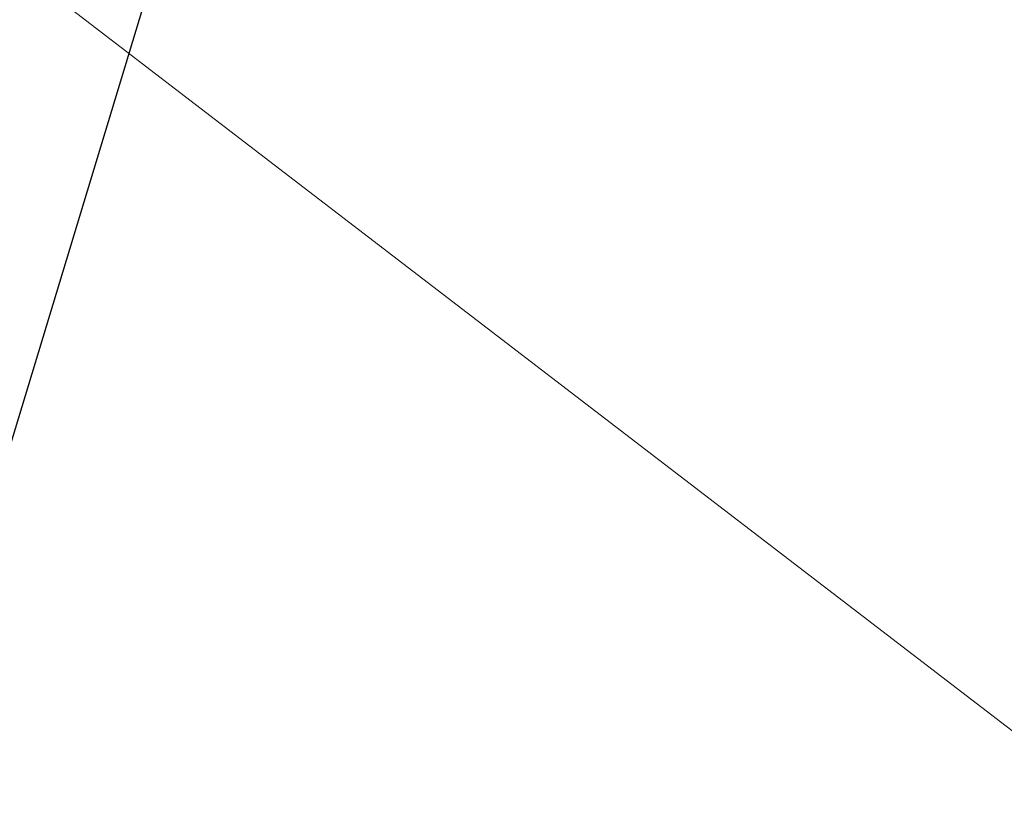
# Model space of a CAD drawing. Header units: metres. Extents: x 163543 to 168130, y 402678 to 405437.
# Tile 823 of 1056: x 165517.202 to 165517.376, y 403931.638 to 403931.778. Entities that reach past the tile are written whole.
import ezdxf
from ezdxf import colors
from ezdxf.entities.mleader import LeaderData, LeaderLine
from ezdxf.math import Vec2, Vec3

# ---------------------------------------------------------------- set-up
doc = ezdxf.new("R2010")
doc.units = ezdxf.units.M
doc.layers.add('X-CA190022.004-UO-KAD_Percelen$0$B-WE-KG-GRENS_PERCEEL-GV', color=150, linetype='Continuous', lineweight=9)
doc.layers.add('X-CA190022.004-UO-TXT_Tekst 1op200$0$X-XX-AL-T25- LEADER BOVENGRONDSE INFRA', color=7, linetype='Continuous', lineweight=25)
doc.styles.add('X-CA190022.004-UO-TXT_Tekst 1op200$0$NLCS-ISO-M200-T25', font='NLCS-ISO.ttf', dxfattribs={"height": 0.5})

msp = doc.modelspace()

# ---------------------------------------------------------------- linework, layer by layer
at = {"layer": 'X-CA190022.004-UO-KAD_Percelen$0$B-WE-KG-GRENS_PERCEEL-GV', "flags": 128}
msp.add_lwpolyline([(165415.693, 404055.235), (165426.23, 404028.97), (165434.26, 404017.66), (165450.79, 403994.24), (165458.1, 403985.84), (165465.94, 403977.9), (165485.47, 403959.11), (165489.71, 403955.04), (165500.126, 403945.838), (165504.3, 403942.15), (165507.8, 403939), (165513.006, 403935.006), (165525.447, 403925.461)], dxfattribs=at)
msp.add_lwpolyline([(165198.984, 403783.721), (165203.794, 403770.499), (165219.371, 403778.022), (165261.19, 403798.093), (165312.395, 403823.042), (165377.01, 403853.973), (165439.548, 403884.215), (165525.447, 403925.461), (165513.006, 403935.006), (165505.996, 403931.629), (165504.764, 403934.187), (165372.327, 403871.117), (165276.3, 403823), (165276.248, 403824.924), (165211.72, 403793.834), (165208.803, 403792.162), (165203.98, 403789.794), (165205.414, 403786.827)], close=True, dxfattribs=at)

# ---------------------------------------------------------------- next in the draw order: leaders
at = {"layer": 'X-CA190022.004-UO-TXT_Tekst 1op200$0$X-XX-AL-T25- LEADER BOVENGRONDSE INFRA'}
ml = msp.add_multileader_mtext('Standard', dxfattribs=at)
ml.set_content('Toepassen Bikescout\\Pdoor derden \\P(Kruising Gasthuisstraat)', color=256, style='X-CA190022.004-UO-TXT_Tekst 1op200$0$NLCS-ISO-M200-T25')
ml.set_leader_properties(color=256, linetype='ByLayer', lineweight=-1)
ml.build(insert=Vec2(0, 0))
ml.multileader.update_dxf_attribs({"text_left_attachment_type": 5, "text_right_attachment_type": 5, "dogleg_length": 0.5, "arrow_head_size": 0.5})
ctx = ml.context
ctx.base_point, ctx.char_height, ctx.arrow_head_size, ctx.landing_gap_size, ctx.plane_origin, ctx.plane_x_axis, ctx.plane_y_axis = Vec3(165510.78486, 403923.69961), 0.5, 0.5, 0.18, Vec3(165501.30981, 403921.59656), Vec3(0.692919, 0.721016), Vec3(-0.721016, 0.692919)
ctx.left_attachment, ctx.right_attachment = 5, 5
notes = []
notes.append((ctx, [(1, (1, 1, 0), (165516.61231, 403929.76336), (-0.692919, -0.721016), 0.5, [(1, [(165519.11095, 403937.99899)], 0, [])])]))
ctx.mtext.insert, ctx.mtext.text_direction, ctx.mtext.rotation, ctx.mtext.width, ctx.mtext.flow_direction = Vec3(165509.20318, 403925.4693), Vec3(0.692919, 0.721016), 0.805267, 7.6612156, 5
ctx.mtext.has_bg_fill, ctx.mtext.bg_color, ctx.mtext.bg_scale_factor, ctx.mtext.bg_transparency, ctx.mtext.use_window_bg_color = 1, -1027028792, 1.5, 0, 1
for ctx, leaders in notes:
    for number, flags, end, landing, length, lines in leaders:
        leader = LeaderData()
        leader.index, (leader.has_last_leader_line, leader.has_dogleg_vector, leader.attachment_direction) = number, flags
        leader.last_leader_point, leader.dogleg_vector, leader.dogleg_length = Vec3(end), Vec3(landing), length
        for number, points, colour, breaks in lines:
            line = LeaderLine()
            line.index, line.vertices, line.color, line.breaks = number, Vec3.list(points), colors.encode_raw_color(colour), breaks
            leader.lines.append(line)
        ctx.leaders.append(leader)

doc.saveas('drawing.dxf')
